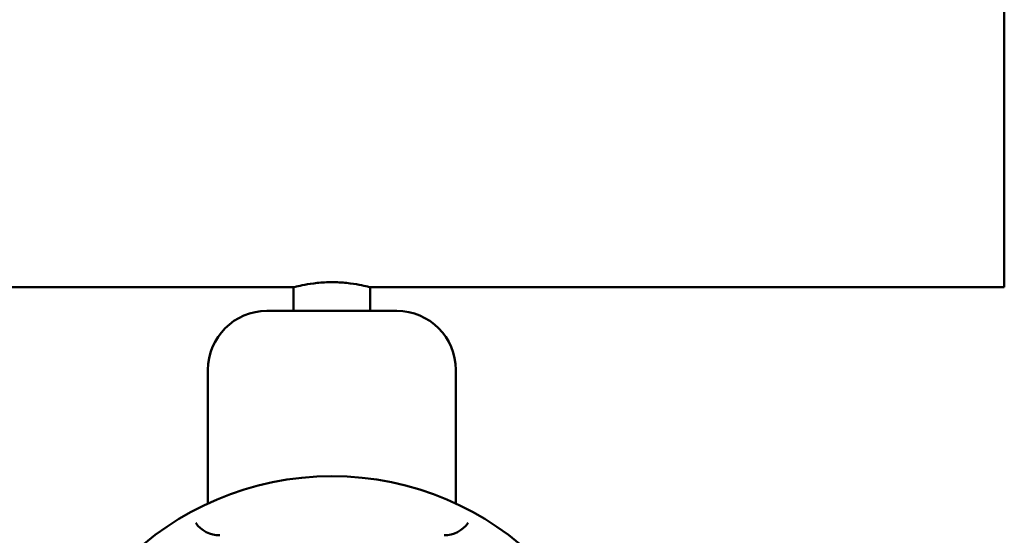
# Model space of a CAD drawing. Header units: millimetres. Extents: x 113 to 2969, y 62 to 2427.
# Tile 293 of 318: x 1996 to 2163, y 152 to 240. Entities that reach past the tile are written whole.
import ezdxf

# ---------------------------------------------------------------- set-up
doc = ezdxf.new("R2010")
doc.units = ezdxf.units.MM
doc.header["$LTSCALE"] = 12
doc.layers.add('Widoczne (ISO)', color=7, linetype='Continuous', lineweight=50)

msp = doc.modelspace()

# ---------------------------------------------------------------- linework, layer by layer
at = {"layer": 'Widoczne (ISO)'}
for p, q in [((2162.79, 194.33), (2162.79, 244.33)), ((2042.39, 194.33), (1826.79, 194.33)), ((2042.39, 194.33), (2042.39, 190.33)), ((2158.79, 194.33), (2055.39, 194.33)), ((2055.39, 194.33), (2055.39, 190.33)), ((2162.79, 194.33), (2158.79, 194.33)), ((2037.89, 190.33), (2059.89, 190.33)), ((2027.89, 180.33), (2027.89, 157.71)), ((2069.89, 180.33), (2069.89, 157.71))]:
    msp.add_line(p, q, dxfattribs=at)
msp.add_circle((2048.89, 112.33), 50, dxfattribs=at)
for centre, radius, start, end in [((2037.89, 180.33), 10, 90, 180), ((2059.89, 180.33), 10, 0, 90), ((2029.89, 157.33), 5, 215.5439, 270), ((2067.89, 157.33), 5, 270, 324.4561)]:
    msp.add_arc(centre, radius, start, end, dxfattribs=at)
for points, knots in [([(2048.89, 195.19), (2048.07, 195.19), (2047.2, 195.14), (2045.6, 194.98), (2044.87, 194.86), (2043.72, 194.65), (2043.22, 194.53), (2042.56, 194.37), (2042.39, 194.33), (2042.39, 194.33)], [1.9685548, 1.9685548, 1.9685548, 1.9685548, 2.2146444, 2.2146444, 2.460734, 2.460734, 2.7067831, 2.7067831, 2.9528322, 2.9528322, 2.9528322, 2.9528322]), ([(2055.39, 194.33), (2055.39, 194.33), (2055.23, 194.37), (2054.57, 194.53), (2054.07, 194.65), (2052.92, 194.86), (2052.19, 194.98), (2050.59, 195.14), (2049.71, 195.19), (2048.89, 195.19)], [0.9842774, 0.9842774, 0.9842774, 0.9842774, 1.2303265, 1.2303265, 1.4763756, 1.4763756, 1.7224652, 1.7224652, 1.9685548, 1.9685548, 1.9685548, 1.9685548])]:
    msp.add_open_spline(points, degree=3, knots=knots, dxfattribs=at)

doc.saveas('drawing.dxf')
